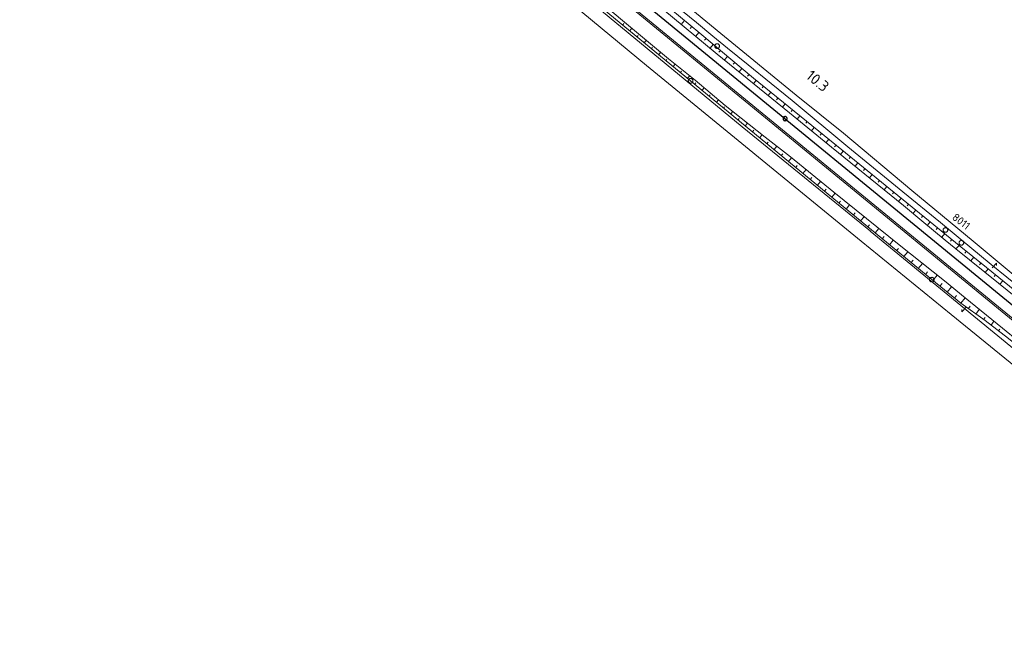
# Model space of a CAD drawing. Header units: metres. Extents: x 3425540 to 3446143, y 5432760 to 5444637.
# Tile 615 of 656: x 3443868 to 3444184, y 5436394 to 5436591. Entities that reach past the tile are written whole.
import ezdxf
from ezdxf.enums import TextEntityAlignment as Align

# ---------------------------------------------------------------- set-up
doc = ezdxf.new("R2010")
doc.units = ezdxf.units.M
for name, color, linetype, lineweight in [('B_Bestand', 9, 'Continuous', 18), ('B_Böschung', 9, 'Continuous', 18), ('B_Flurgrenzen', 9, 'Continuous', 18), ('B_Gleisachse', 9, 'Continuous', 25), ('B_Kilometrierung', 9, 'Continuous', 25), ('Bestand_Neu_Strecke 3443', 9, 'Continuous', 18)]:
    doc.layers.add(name, color=color, linetype=linetype, lineweight=lineweight)
doc.styles.get("Standard").update_dxf_attribs({"font": 'isocpeur.ttf'})

msp = doc.modelspace()

# ---------------------------------------------------------------- linework, layer by layer
at = {"layer": 'B_Bestand'}
for points in [[(3444117.56, 5436566.8), (3444093.43, 5436586.57), (3444069.29, 5436606.55), (3444036.79, 5436633.23), (3444019.57, 5436647.1), (3444002.44, 5436661.77), (3443992.19, 5436670.5), (3443986.14, 5436675.8), (3443976.57, 5436683.14), (3443967.5, 5436689.39), (3443964.18, 5436692.04), (3443961.02, 5436694.86), (3443958.99, 5436696.58)], [(3443957.18, 5436694.81), (3443968.63, 5436685.45), (3443976.3, 5436679.55), (3443987.2, 5436671.03), (3443995.85, 5436663.53), (3443999.15, 5436660.64), (3444011.49, 5436649.95), (3444016.76, 5436645.48), (3444031.21, 5436633.82), (3444037.16, 5436629.06), (3444048.88, 5436619.76), (3444052.4, 5436616.96), (3444058.65, 5436611.86), (3444072.96, 5436600.4), (3444078.31, 5436596.02), (3444085.58, 5436590.1), (3444090.85, 5436585.77), (3444095.53, 5436581.94), (3444102.15, 5436576.55), (3444109.59, 5436570.5), (3444116.34, 5436565.04)], [(3444141.43, 5436523.1), (3444100.23, 5436556.65), (3444051.48, 5436596.84), (3444010.68, 5436630.69)], [(3444007.57, 5436627.67), (3444069.53, 5436576.37), (3444138.49, 5436519.93)], [(3444301.89, 5436417.24), (3444292.91, 5436424.64), (3444274.61, 5436440.52), (3444259.05, 5436453.93), (3444248.05, 5436462.61), (3444236.84, 5436471.29), (3444221, 5436483.69), (3444214.18, 5436488.81), (3444206, 5436494.65), (3444200.35, 5436498.67), (3444196.85, 5436501.14), (3444174.39, 5436519.92), (3444154.72, 5436536.18), (3444132.76, 5436554.6), (3444117.56, 5436566.8)], [(3444116.34, 5436565.04), (3444134.22, 5436550.26), (3444151.85, 5436535.78), (3444163.96, 5436525.87), (3444170.21, 5436520.71), (3444180.2, 5436512.4), (3444190.28, 5436504.25), (3444195.31, 5436499.91), (3444199.95, 5436496.48), (3444206.85, 5436491.91), (3444210.43, 5436489.32), (3444216.97, 5436484.47), (3444234.61, 5436470.6), (3444248.41, 5436459.72), (3444258, 5436452.33), (3444270.58, 5436441.53), (3444282.53, 5436431.09), (3444298.68, 5436417.4), (3444302.74, 5436413.97), (3444304.9, 5436412)], [(3444291.1, 5436400.15), (3444273.81, 5436414.42), (3444141.37, 5436523.15)], [(3444138.49, 5436519.93), (3444167.4, 5436496.39), (3444262.73, 5436418.78), (3444284.59, 5436400.52), (3444285.09, 5436399.87), (3444285.51, 5436399.05)]]:
    msp.add_lwpolyline(points, dxfattribs=at)
at = {"layer": 'B_Böschung'}
for p, q in [((3444061.88, 5436589.39), (3444062.22, 5436589.79)), ((3444081.74, 5436590.79), (3444080.7, 5436589.54)), ((3444084.04, 5436588.87), (3444083.53, 5436588.25)), ((3444064.2, 5436587.48), (3444064.84, 5436588.27)), ((3444066.51, 5436585.57), (3444066.83, 5436585.96)), ((3444086.35, 5436586.96), (3444085.33, 5436585.72)), ((3444068.83, 5436583.67), (3444069.46, 5436584.43)), ((3444071.14, 5436581.76), (3444071.45, 5436582.13)), ((3444088.65, 5436585.03), (3444088.14, 5436584.43)), ((3444090.95, 5436583.1), (3444089.95, 5436581.91)), ((3444073.46, 5436579.85), (3444074.07, 5436580.59)), ((3444093.25, 5436581.17), (3444092.76, 5436580.59)), ((3444095.55, 5436579.24), (3444094.59, 5436578.11)), ((3444075.77, 5436577.94), (3444076.08, 5436578.31)), ((3444078.09, 5436576.03), (3444078.71, 5436576.79)), ((3444097.84, 5436577.32), (3444097.38, 5436576.76)), ((3444080.4, 5436574.13), (3444080.73, 5436574.52)), ((3444082.72, 5436572.22), (3444083.39, 5436573.03)), ((3444100.14, 5436575.39), (3444099.24, 5436574.32)), ((3444102.44, 5436573.46), (3444102, 5436572.94)), ((3444085.03, 5436570.31), (3444085.37, 5436570.72)), ((3444104.75, 5436571.54), (3444103.91, 5436570.51)), ((3444107.08, 5436569.65), (3444106.66, 5436569.13)), ((3444087.35, 5436568.4), (3444088, 5436569.2)), ((3444089.66, 5436566.49), (3444089.98, 5436566.88)), ((3444109.41, 5436567.76), (3444108.56, 5436566.72)), ((3444091.98, 5436564.58), (3444092.59, 5436565.32)), ((3444111.74, 5436565.87), (3444111.31, 5436565.35)), ((3444114.07, 5436563.98), (3444113.21, 5436562.93)), ((3444094.29, 5436562.68), (3444094.59, 5436563.03)), ((3444096.61, 5436560.77), (3444097.24, 5436561.54)), ((3444116.4, 5436562.09), (3444115.97, 5436561.56)), ((3444118.73, 5436560.2), (3444117.86, 5436559.14)), ((3444098.92, 5436558.86), (3444099.26, 5436559.27)), ((3444101.24, 5436556.95), (3444101.96, 5436557.83)), ((3444121.06, 5436558.31), (3444120.63, 5436557.78)), ((3444103.55, 5436555.04), (3444103.94, 5436555.51)), ((3444105.87, 5436553.13), (3444106.68, 5436554.12)), ((3444123.39, 5436556.42), (3444122.52, 5436555.36)), ((3444125.72, 5436554.53), (3444125.29, 5436554)), ((3444108.18, 5436551.22), (3444108.61, 5436551.74)), ((3444128.05, 5436552.64), (3444127.18, 5436551.58)), ((3444130.38, 5436550.75), (3444129.94, 5436550.22)), ((3444110.5, 5436549.31), (3444111.39, 5436550.4)), ((3444112.81, 5436547.41), (3444113.28, 5436547.98)), ((3444132.71, 5436548.86), (3444131.83, 5436547.79)), ((3444115.12, 5436545.5), (3444116.1, 5436546.68)), ((3444117.44, 5436543.59), (3444117.93, 5436544.19)), ((3444135.03, 5436546.97), (3444134.6, 5436546.43)), ((3444137.36, 5436545.07), (3444136.49, 5436544)), ((3444119.75, 5436541.68), (3444120.75, 5436542.89)), ((3444139.68, 5436543.18), (3444139.25, 5436542.64)), ((3444142.01, 5436541.29), (3444141.14, 5436540.21)), ((3444122.07, 5436539.77), (3444122.57, 5436540.39)), ((3444124.38, 5436537.86), (3444125.41, 5436539.11)), ((3444144.34, 5436539.39), (3444143.9, 5436538.85)), ((3444126.7, 5436535.95), (3444127.22, 5436536.58)), ((3444129.01, 5436534.05), (3444130.06, 5436535.32)), ((3444146.66, 5436537.5), (3444145.79, 5436536.42)), ((3444148.99, 5436535.6), (3444148.55, 5436535.07)), ((3444131.33, 5436532.14), (3444131.86, 5436532.79)), ((3444133.64, 5436530.23), (3444134.73, 5436531.55)), ((3444151.32, 5436533.71), (3444150.44, 5436532.63)), ((3444153.64, 5436531.82), (3444153.2, 5436531.27)), ((3444135.96, 5436528.32), (3444136.51, 5436528.99)), ((3444155.97, 5436529.92), (3444155.08, 5436528.83)), ((3444138.27, 5436526.41), (3444139.4, 5436527.78)), ((3444140.58, 5436524.5), (3444141.16, 5436525.2)), ((3444158.3, 5436528.03), (3444157.85, 5436527.48)), ((3444160.62, 5436526.13), (3444159.72, 5436525.02)), ((3444142.9, 5436522.59), (3444144.07, 5436524.01)), ((3444162.95, 5436524.24), (3444162.49, 5436523.68)), ((3444165.27, 5436522.34), (3444164.35, 5436521.21)), ((3444145.21, 5436520.69), (3444145.81, 5436521.41)), ((3444147.53, 5436518.78), (3444148.74, 5436520.24)), ((3444167.6, 5436520.45), (3444167.14, 5436519.87)), ((3444149.84, 5436516.87), (3444150.46, 5436517.61)), ((3444152.16, 5436514.96), (3444153.42, 5436516.49)), ((3444169.93, 5436518.56), (3444168.9, 5436517.46)), ((3444172.26, 5436516.67), (3444171.78, 5436516.09)), ((3444154.47, 5436513.05), (3444155.12, 5436513.84)), ((3444156.79, 5436511.14), (3444158.12, 5436512.76)), ((3444174.59, 5436514.78), (3444173.65, 5436513.62)), ((3444176.92, 5436512.89), (3444176.45, 5436512.31)), ((3444159.1, 5436509.23), (3444159.78, 5436510.06)), ((3444179.25, 5436511.01), (3444178.31, 5436509.85)), ((3444161.42, 5436507.33), (3444162.8, 5436509.03)), ((3444163.74, 5436505.43), (3444164.45, 5436506.3)), ((3444181.58, 5436509.11), (3444181.11, 5436508.54)), ((3444183.91, 5436507.22), (3444182.98, 5436506.07)), ((3444166.07, 5436503.54), (3444167.47, 5436505.26)), ((3444168.4, 5436501.64), (3444169.1, 5436502.51)), ((3444170.43, 5436499.99), (3444171.8, 5436501.73)), ((3444172.87, 5436498.24), (3444173.45, 5436499.08)), ((3444175.3, 5436496.49), (3444176.38, 5436497.99)), ((3444177.74, 5436494.74), (3444178.22, 5436495.42)), ((3444180.14, 5436492.94), (3444181.07, 5436494.17)), ((3444182.53, 5436491.12), (3444182.96, 5436491.69))]:
    msp.add_line(p, q, dxfattribs=at)
for points in [[(3444169.93, 5436518.56), (3444132.22, 5436549.26), (3444103.87, 5436572.26), (3444086.65, 5436586.71), (3444015.27, 5436645.93)], [(3444168.9, 5436517.46), (3444165.47, 5436520.28), (3444157.93, 5436526.49), (3444151.99, 5436531.36), (3444128.95, 5436550.14), (3444115.42, 5436561.12), (3444092.25, 5436580.01), (3444077.83, 5436591.89), (3444046.46, 5436617.87), (3444014.37, 5436644.69)], [(3444013.78, 5436630.05), (3444028.59, 5436617.8), (3444035.96, 5436611.09), (3444044.48, 5436603.74), (3444083.69, 5436571.42), (3444161.14, 5436507.55), (3444170.43, 5436499.99)], [(3444014.56, 5436631.08), (3444023.53, 5436623.53), (3444030.6, 5436617.53), (3444043.57, 5436606.18), (3444051.31, 5436599.71), (3444063.74, 5436589.19), (3444076.58, 5436578.5), (3444085.16, 5436571.6), (3444094.76, 5436563.49), (3444107.65, 5436553.36), (3444115.77, 5436546.96), (3444129.69, 5436535.61), (3444150.66, 5436518.69), (3444165.17, 5436507.15), (3444171.8, 5436501.73)], [(3444168.9, 5436517.46), (3444182.56, 5436506.41), (3444223.89, 5436472.98), (3444270.53, 5436435.17), (3444299.28, 5436411.44), (3444309.23, 5436403.12), (3444325.05, 5436390.15)], [(3444169.93, 5436518.56), (3444178.73, 5436511.43), (3444206.5, 5436488.86), (3444216.73, 5436480.76), (3444236.73, 5436464.8), (3444242.86, 5436460.03), (3444262.4, 5436444.62), (3444298.55, 5436414.83), (3444303.73, 5436410.35), (3444326.12, 5436391.67)], [(3444170.43, 5436499.99), (3444178.25, 5436494.38), (3444185.79, 5436488.64), (3444195.28, 5436480.83), (3444213.07, 5436466.42), (3444221.56, 5436459.51), (3444242.39, 5436442.67), (3444247.34, 5436438.77), (3444260.06, 5436428.28), (3444266.97, 5436422.39), (3444280.32, 5436411.51), (3444285.81, 5436406.95), (3444293.79, 5436400.17), (3444301.11, 5436394.2), (3444316.08, 5436381.7), (3444324.94, 5436374.4), (3444338.91, 5436362.9), (3444340.32, 5436361.66)], [(3444171.8, 5436501.73), (3444183.79, 5436491.94), (3444189.08, 5436487.73), (3444202.72, 5436476.59), (3444212, 5436469.13), (3444227.21, 5436456.78), (3444233.04, 5436452.21), (3444243.34, 5436443.92), (3444254.62, 5436434.83), (3444267.3, 5436424.35), (3444281.4, 5436412.66), (3444289.51, 5436405.98), (3444303.69, 5436394.1), (3444312.8, 5436386.34), (3444320.29, 5436380.22), (3444325.32, 5436376.24), (3444330.23, 5436372.11), (3444340.7, 5436363.69), (3444341.45, 5436363.02)]]:
    msp.add_lwpolyline(points, dxfattribs=at)
at = {"layer": 'B_Flurgrenzen'}
for points in [[(3444092.95, 5436582.57), (3444092.95, 5436582.66), (3444092.93, 5436582.75), (3444092.9, 5436582.85), (3444092.86, 5436582.93), (3444092.81, 5436583.01), (3444092.75, 5436583.08), (3444092.68, 5436583.15), (3444092.61, 5436583.2), (3444092.52, 5436583.25), (3444092.43, 5436583.28), (3444092.35, 5436583.3), (3444092.25, 5436583.31), (3444092.16, 5436583.31), (3444092.06, 5436583.3), (3444091.97, 5436583.28), (3444091.89, 5436583.25), (3444091.8, 5436583.2), (3444091.73, 5436583.15), (3444091.66, 5436583.08), (3444091.6, 5436583.01), (3444091.55, 5436582.93), (3444091.51, 5436582.85), (3444091.48, 5436582.75), (3444091.46, 5436582.66), (3444091.45, 5436582.57), (3444091.46, 5436582.47), (3444091.48, 5436582.39), (3444091.51, 5436582.29), (3444091.55, 5436582.21), (3444091.6, 5436582.13), (3444091.66, 5436582.05), (3444091.73, 5436581.99), (3444091.8, 5436581.94), (3444091.89, 5436581.89), (3444091.97, 5436581.86), (3444092.06, 5436581.84), (3444092.16, 5436581.82), (3444092.25, 5436581.82), (3444092.35, 5436581.84), (3444092.43, 5436581.86), (3444092.52, 5436581.89), (3444092.61, 5436581.94), (3444092.68, 5436581.99), (3444092.75, 5436582.05), (3444092.81, 5436582.13), (3444092.86, 5436582.21), (3444092.9, 5436582.29), (3444092.93, 5436582.39), (3444092.95, 5436582.47), (3444092.95, 5436582.57)], [(3444084.44, 5436571.42), (3444084.44, 5436571.51), (3444084.42, 5436571.6), (3444084.39, 5436571.69), (3444084.35, 5436571.78), (3444084.3, 5436571.85), (3444084.24, 5436571.93), (3444084.17, 5436571.99), (3444084.1, 5436572.05), (3444084.01, 5436572.09), (3444083.92, 5436572.12), (3444083.84, 5436572.15), (3444083.74, 5436572.16), (3444083.65, 5436572.16), (3444083.55, 5436572.15), (3444083.46, 5436572.12), (3444083.38, 5436572.09), (3444083.29, 5436572.05), (3444083.22, 5436571.99), (3444083.15, 5436571.93), (3444083.09, 5436571.85), (3444083.04, 5436571.78), (3444083, 5436571.69), (3444082.97, 5436571.6), (3444082.95, 5436571.51), (3444082.94, 5436571.42), (3444082.95, 5436571.32), (3444082.97, 5436571.23), (3444083, 5436571.14), (3444083.04, 5436571.06), (3444083.09, 5436570.98), (3444083.15, 5436570.9), (3444083.22, 5436570.84), (3444083.29, 5436570.78), (3444083.38, 5436570.74), (3444083.46, 5436570.71), (3444083.55, 5436570.68), (3444083.65, 5436570.67), (3444083.74, 5436570.67), (3444083.84, 5436570.68), (3444083.92, 5436570.71), (3444084.01, 5436570.74), (3444084.1, 5436570.78), (3444084.17, 5436570.84), (3444084.24, 5436570.9), (3444084.3, 5436570.98), (3444084.35, 5436571.06), (3444084.39, 5436571.14), (3444084.42, 5436571.23), (3444084.44, 5436571.32), (3444084.44, 5436571.42)], [(3444166.26, 5436523.5), (3444166.26, 5436523.59), (3444166.24, 5436523.68), (3444166.21, 5436523.78), (3444166.17, 5436523.86), (3444166.11, 5436523.94), (3444166.06, 5436524.01), (3444165.99, 5436524.08), (3444165.91, 5436524.13), (3444165.83, 5436524.18), (3444165.74, 5436524.21), (3444165.65, 5436524.23), (3444165.56, 5436524.24), (3444165.47, 5436524.24), (3444165.37, 5436524.23), (3444165.28, 5436524.21), (3444165.19, 5436524.18), (3444165.11, 5436524.13), (3444165.03, 5436524.08), (3444164.97, 5436524.01), (3444164.91, 5436523.94), (3444164.86, 5436523.86), (3444164.82, 5436523.78), (3444164.79, 5436523.68), (3444164.77, 5436523.59), (3444164.76, 5436523.5), (3444164.77, 5436523.41), (3444164.79, 5436523.32), (3444164.82, 5436523.22), (3444164.86, 5436523.14), (3444164.91, 5436523.06), (3444164.97, 5436522.99), (3444165.03, 5436522.92), (3444165.11, 5436522.87), (3444165.19, 5436522.82), (3444165.28, 5436522.79), (3444165.37, 5436522.77), (3444165.47, 5436522.76), (3444165.56, 5436522.76), (3444165.65, 5436522.77), (3444165.74, 5436522.79), (3444165.83, 5436522.82), (3444165.91, 5436522.87), (3444165.99, 5436522.92), (3444166.06, 5436522.99), (3444166.11, 5436523.06), (3444166.17, 5436523.14), (3444166.21, 5436523.22), (3444166.24, 5436523.32), (3444166.26, 5436523.41), (3444166.26, 5436523.5)], [(3444166.11, 5436523.04), (3444166.16, 5436523.12), (3444166.2, 5436523.2), (3444166.23, 5436523.29), (3444166.25, 5436523.38), (3444166.26, 5436523.48), (3444166.26, 5436523.57), (3444166.25, 5436523.67), (3444166.22, 5436523.75), (3444166.18, 5436523.84), (3444166.13, 5436523.92), (3444166.07, 5436523.99), (3444166.01, 5436524.06), (3444165.93, 5436524.12), (3444165.85, 5436524.17), (3444165.76, 5436524.2), (3444165.68, 5436524.23), (3444165.58, 5436524.25), (3444165.49, 5436524.25), (3444165.4, 5436524.24), (3444165.3, 5436524.22), (3444165.22, 5436524.19), (3444165.13, 5436524.15), (3444165.05, 5436524.09), (3444164.98, 5436524.03), (3444164.92, 5436523.96), (3444164.87, 5436523.88), (3444164.83, 5436523.8), (3444164.79, 5436523.71), (3444164.77, 5436523.62), (3444164.77, 5436523.52), (3444164.77, 5436523.43), (3444164.78, 5436523.34), (3444164.81, 5436523.25), (3444164.84, 5436523.16), (3444164.9, 5436523.08), (3444164.95, 5436523.01), (3444165.02, 5436522.94), (3444165.09, 5436522.88), (3444165.18, 5436522.84), (3444165.26, 5436522.8), (3444165.35, 5436522.77), (3444165.44, 5436522.76), (3444165.54, 5436522.75), (3444165.63, 5436522.76), (3444165.72, 5436522.79), (3444165.81, 5436522.81), (3444165.89, 5436522.85), (3444165.97, 5436522.91), (3444166.04, 5436522.97), (3444166.11, 5436523.04)], [(3444171.37, 5436519.39), (3444171.37, 5436519.48), (3444171.35, 5436519.57), (3444171.32, 5436519.67), (3444171.28, 5436519.75), (3444171.23, 5436519.83), (3444171.17, 5436519.9), (3444171.1, 5436519.97), (3444171.03, 5436520.02), (3444170.94, 5436520.07), (3444170.85, 5436520.1), (3444170.77, 5436520.12), (3444170.67, 5436520.13), (3444170.58, 5436520.13), (3444170.48, 5436520.12), (3444170.39, 5436520.1), (3444170.31, 5436520.07), (3444170.22, 5436520.02), (3444170.15, 5436519.97), (3444170.08, 5436519.9), (3444170.02, 5436519.83), (3444169.97, 5436519.75), (3444169.93, 5436519.67), (3444169.9, 5436519.57), (3444169.88, 5436519.48), (3444169.87, 5436519.39), (3444169.88, 5436519.3), (3444169.9, 5436519.21), (3444169.93, 5436519.11), (3444169.97, 5436519.03), (3444170.02, 5436518.95), (3444170.08, 5436518.88), (3444170.15, 5436518.81), (3444170.22, 5436518.76), (3444170.31, 5436518.71), (3444170.39, 5436518.68), (3444170.48, 5436518.66), (3444170.58, 5436518.65), (3444170.67, 5436518.65), (3444170.77, 5436518.66), (3444170.85, 5436518.68), (3444170.94, 5436518.71), (3444171.03, 5436518.76), (3444171.1, 5436518.81), (3444171.17, 5436518.88), (3444171.23, 5436518.95), (3444171.28, 5436519.03), (3444171.32, 5436519.11), (3444171.35, 5436519.21), (3444171.37, 5436519.3), (3444171.37, 5436519.39)], [(3444180.56, 5436511.39), (3444181.88, 5436512.89), (3444181.86, 5436512.11)], [(3444161.89, 5436507.55), (3444161.88, 5436507.65), (3444161.86, 5436507.74), (3444161.83, 5436507.83), (3444161.79, 5436507.91), (3444161.74, 5436507.99), (3444161.68, 5436508.07), (3444161.62, 5436508.13), (3444161.54, 5436508.19), (3444161.46, 5436508.23), (3444161.37, 5436508.26), (3444161.28, 5436508.29), (3444161.18, 5436508.3), (3444161.09, 5436508.3), (3444161, 5436508.29), (3444160.91, 5436508.26), (3444160.82, 5436508.23), (3444160.74, 5436508.19), (3444160.66, 5436508.13), (3444160.59, 5436508.07), (3444160.54, 5436507.99), (3444160.48, 5436507.91), (3444160.44, 5436507.83), (3444160.41, 5436507.74), (3444160.39, 5436507.65), (3444160.39, 5436507.55), (3444160.39, 5436507.46), (3444160.41, 5436507.37), (3444160.44, 5436507.28), (3444160.48, 5436507.19), (3444160.54, 5436507.12), (3444160.59, 5436507.04), (3444160.66, 5436506.98), (3444160.74, 5436506.92), (3444160.82, 5436506.88), (3444160.91, 5436506.85), (3444161, 5436506.82), (3444161.09, 5436506.81), (3444161.18, 5436506.81), (3444161.28, 5436506.82), (3444161.37, 5436506.85), (3444161.46, 5436506.88), (3444161.54, 5436506.92), (3444161.62, 5436506.98), (3444161.68, 5436507.04), (3444161.74, 5436507.12), (3444161.79, 5436507.19), (3444161.83, 5436507.28), (3444161.86, 5436507.37), (3444161.88, 5436507.46), (3444161.89, 5436507.55)], [(3444172.12, 5436498.71), (3444170.79, 5436497.21), (3444170.81, 5436497.99)]]:
    msp.add_lwpolyline(points, dxfattribs=at)
at = {"layer": 'B_Gleisachse'}
msp.add_line((3443862.18, 5436765.86), (3444500.32, 5436242.34), dxfattribs=at)
at = {"layer": 'B_Kilometrierung'}
msp.add_lwpolyline([(3444114.66, 5436559.26), (3444114.65, 5436559.34), (3444114.64, 5436559.42), (3444114.61, 5436559.5), (3444114.58, 5436559.57), (3444114.54, 5436559.64), (3444114.49, 5436559.7), (3444114.42, 5436559.76), (3444114.36, 5436559.8), (3444114.29, 5436559.85), (3444114.21, 5436559.88), (3444114.13, 5436559.9), (3444114.05, 5436559.91), (3444113.97, 5436559.91), (3444113.89, 5436559.9), (3444113.81, 5436559.88), (3444113.73, 5436559.85), (3444113.66, 5436559.8), (3444113.59, 5436559.76), (3444113.53, 5436559.7), (3444113.48, 5436559.64), (3444113.44, 5436559.57), (3444113.41, 5436559.5), (3444113.38, 5436559.42), (3444113.36, 5436559.34), (3444113.36, 5436559.26), (3444113.36, 5436559.17), (3444113.38, 5436559.09), (3444113.41, 5436559.02), (3444113.44, 5436558.94), (3444113.48, 5436558.87), (3444113.53, 5436558.81), (3444113.59, 5436558.75), (3444113.66, 5436558.71), (3444113.73, 5436558.67), (3444113.81, 5436558.64), (3444113.89, 5436558.62), (3444113.97, 5436558.61), (3444114.05, 5436558.61), (3444114.13, 5436558.62), (3444114.21, 5436558.64), (3444114.29, 5436558.67), (3444114.36, 5436558.71), (3444114.42, 5436558.75), (3444114.49, 5436558.81), (3444114.54, 5436558.87), (3444114.58, 5436558.94), (3444114.61, 5436559.02), (3444114.64, 5436559.09), (3444114.65, 5436559.17), (3444114.66, 5436559.26)], dxfattribs=at)
at = {"layer": 'Bestand_Neu_Strecke 3443', "linetype": 'Continuous'}
for p, q in [((3443859.8, 5436762.96), (3444497.94, 5436239.44)), ((3443860.12, 5436763.34), (3444498.26, 5436239.83))]:
    msp.add_line(p, q, dxfattribs=at)

# ---------------------------------------------------------------- texts
at = {"layer": 'B_Bestand'}
msp.add_text('8011', height=2.5, rotation=322.2167, dxfattribs=at).set_placement((3444167.4, 5436527.13))
at = {"layer": 'B_Kilometrierung'}
msp.add_text('10.3', height=3.499, rotation=320.6351, dxfattribs=at).set_placement((3444124.49, 5436571.39), align=Align.MIDDLE)

doc.saveas('drawing.dxf')
